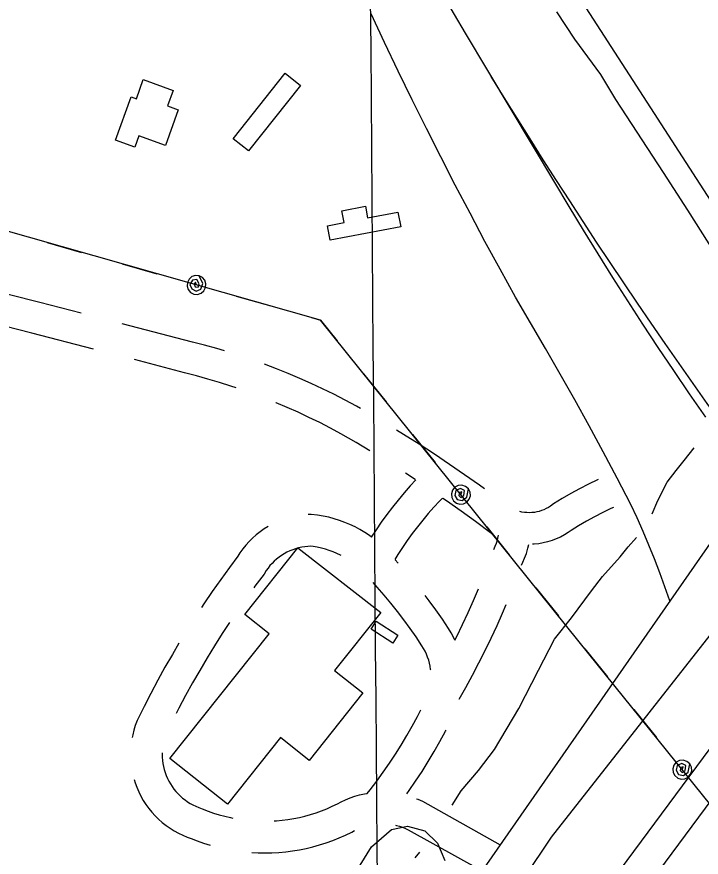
# Model space of a CAD drawing. Extents: x 3535183 to 3573198, y 534952 to 560562.
# Drawn here: x 3560036 to 3560683, y 553996 to 554792 of the extents above; entities that cross this region are included whole.
import ezdxf

# ---------------------------------------------------------------- set-up
doc = ezdxf.new("R2010")
doc.units = 0
for name, color, linetype in [('V-BLDG-OTLN', 7, 'Continuous'), ('V-GRID-MAJR', 7, 'Continuous'), ('V-LEVE-TOET', 7, 'Continuous'), ('V-RAIL-TRAK', 7, 'Continuous'), ('V-ROAD-CNTR', 7, 'Continuous'), ('V-SITE-VEGE', 7, 'Continuous'), ('V-SURV-LINE', 7, 'Continuous'), ('V-TOPO-SHOR', 7, 'Continuous'), ('V-UTIL-LINE', 7, 'Continuous')]:
    doc.layers.add(name, color=color, linetype=linetype)

msp = doc.modelspace()

# ---------------------------------------------------------------- linework, layer by layer
at = {"layer": 'V-BLDG-OTLN'}
for points in [[(3560303.927, 554726.694), (3560254.6520000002, 554664.617), (3560240.129, 554676.143), (3560289.404, 554738.22)], [(3560188.335, 554703.531), (3560176.164, 554669.927), (3560151.004, 554679.041), (3560147.0700000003, 554668.176), (3560128.8000000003, 554674.7930000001), (3560143.685, 554715.8910000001), (3560148.6720000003, 554714.082), (3560155.215, 554732.154), (3560183.555, 554721.889), (3560178.233, 554707.191)], [(3560398.804, 554592.914), (3560332.029, 554580.243), (3560329.457, 554593.799), (3560345.29, 554596.804), (3560343.146, 554608.098), (3560365.338, 554612.309), (3560367.415, 554601.367), (3560396.162, 554606.822)], [(3560379.907, 554227.934), (3560336.264, 554173.128), (3560363.04, 554151.818), (3560312.086, 554088.037), (3560284.985, 554109.609), (3560234.762, 554046.471), (3560180.258, 554089.825), (3560274.179, 554207.895), (3560251.279, 554226.122), (3560301.377, 554289.059)], [(3560375.674, 554219.818), (3560396.097, 554206.572), (3560391.221, 554199.051), (3560370.798, 554212.3)]]:
    msp.add_lwpolyline(points, close=True, dxfattribs=at)
at = {"layer": 'V-GRID-MAJR'}
msp.add_spline([(3560480.4390000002, 540512.311), (3560433.741, 546570.077), (3560387.018, 552630.928), (3560340.296, 558691.794), (3560340.272, 558694.862)], degree=3, dxfattribs=at)
at = {"layer": 'V-LEVE-TOET'}
msp.add_lwpolyline([(3560386.887, 553784.46), (3560541.607, 554015.409), (3560726.282, 554250.503)], dxfattribs=at)
at = {"layer": 'V-RAIL-TRAK'}
msp.add_lwpolyline([(3560418.078, 554847.1240000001), (3560459.921, 554776.169), (3560501.995, 554705.352), (3560544.304, 554634.671), (3560557.731, 554612.059), (3560571.344, 554589.562), (3560585.148, 554567.177), (3560599.133, 554544.909), (3560613.306, 554522.76), (3560627.662, 554500.73), (3560642.203, 554478.818), (3560656.924, 554457.03), (3560671.872, 554434.895), (3560687.021, 554412.895)], dxfattribs=at)
at = {"layer": 'V-ROAD-CNTR'}
for points in [[(3561852.632256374, 555848.059277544), (3560733.598494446, 554353.800266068), (3560047.7458661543, 553368.835236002)], [(3560653.488127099, 554238.7523576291), (3560653.367, 554239.1140000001), (3560648.711, 554252.357), (3560643.858, 554265.527), (3560638.809, 554278.628), (3560633.5670000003, 554291.652), (3560628.129, 554304.5970000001), (3560622.501, 554317.463), (3560616.683, 554330.242), (3560603.631, 554355.076), (3560590.4050000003, 554379.8200000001), (3560577.005, 554404.474), (3560563.433, 554429.033), (3560549.6890000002, 554453.4990000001), (3560535.775, 554477.866), (3560521.69, 554502.139), (3560507.438, 554526.309), (3560492.879, 554552.657), (3560478.519, 554579.111), (3560464.3510000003, 554605.671), (3560450.379, 554632.334), (3560436.606, 554659.1), (3560423.032, 554685.9670000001), (3560409.657, 554712.933), (3560396.48, 554739.998), (3560383.504, 554767.158), (3560370.728, 554794.415)], [(3560096.525434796, 554511.1619497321), (3560057.288348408, 554521.2396821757), (3559999.613509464, 554535.8148505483)], [(3560108.0992283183, 554477.2155979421), (3560049.8816515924, 554492.1683178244), (3560011.2059509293, 554501.9421613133)], [(3560231.904465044, 554475.5181975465), (3560224.712435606, 554477.6661396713), (3560213.2287970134, 554480.8671860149), (3560201.8352383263, 554483.8184138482), (3560135.2619896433, 554501.1896778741)], [(3560243.1495170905, 554440.436709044), (3560238.1272442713, 554442.1373535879), (3560227.290519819, 554445.5868228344), (3560216.391564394, 554448.8418603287), (3560205.4392029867, 554451.8948139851), (3560194.286761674, 554454.7835861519), (3560146.816924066, 554467.1701092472)], [(3560360.5947980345, 554421.1098734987), (3560356.8623747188, 554423.2907400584), (3560346.2154440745, 554428.9743541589), (3560335.5987359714, 554434.3978513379), (3560324.8881168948, 554439.6226683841), (3560314.0810128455, 554444.6557496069), (3560303.18558459, 554449.4888367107), (3560292.205618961, 554454.1223208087), (3560281.1425186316, 554458.5582054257), (3560269.998989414, 554462.7885908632), (3560269.8372242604, 554462.8466793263)], [(3560369.5211120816, 554380.9347258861), (3560356.676829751, 554388.653376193), (3560342.225625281, 554397.0972599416), (3560332.3265559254, 554402.3816458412), (3560322.1972640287, 554407.5561486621), (3560311.977883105, 554412.5413316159), (3560301.664987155, 554417.3442503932), (3560291.27041541, 554421.9551632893), (3560280.790381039, 554426.3776791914), (3560280.615831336, 554426.4476670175)], [(3560477.9753531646, 554344.9239051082), (3560473.371843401, 554348.2662931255), (3560459.242980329, 554358.2566740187), (3560444.9918498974, 554368.0734680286), (3560430.6218550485, 554377.7124339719), (3560416.1295430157, 554387.1724685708), (3560401.524100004, 554396.4508519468), (3560394.900525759, 554400.5447056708)], [(3560413.0949247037, 554353.3275419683), (3560407.839467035, 554347.6633673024), (3560402.0295182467, 554341.0941934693), (3560396.3762340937, 554334.3809837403), (3560390.889395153, 554327.5352109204), (3560385.568979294, 554320.5619414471), (3560380.4161535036, 554313.4595951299), (3560375.4365259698, 554306.234232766), (3560370.9468774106, 554299.3715538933)], [(3560412.5788805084, 554353.664396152), (3560403.3920797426, 554359.6611931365)], [(3560585.7336347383, 554353.7347034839), (3560584.920007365, 554353.3639641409), (3560576.4620193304, 554349.2582355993), (3560568.1037912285, 554344.9491092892), (3560559.8477507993, 554340.4360708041), (3560551.7048209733, 554335.7201003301), (3560543.3301522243, 554330.5978460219), (3560540.5419566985, 554328.5747544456), (3560538.543409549, 554327.3140019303), (3560536.469416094, 554326.1890882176), (3560534.3257643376, 554325.2009601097), (3560532.1243703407, 554324.3568218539), (3560529.86940283, 554323.6569556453), (3560527.574576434, 554323.1069034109), (3560525.2522794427, 554322.7082106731), (3560522.9022857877, 554322.4623303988), (3560520.543261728, 554322.3697503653), (3560518.1818923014, 554322.4319474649), (3560515.8333368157, 554322.6471846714), (3560513.5100981, 554323.0159750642), (3560511.4376425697, 554323.4866985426)], [(3560438.305405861, 554336.2506210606), (3560435.550951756, 554333.422952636), (3560430.0745329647, 554327.5206326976), (3560424.742481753, 554321.4918065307), (3560419.557765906, 554315.3350162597), (3560414.522604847, 554309.0527890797), (3560409.639020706, 554302.652058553), (3560404.9118464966, 554296.1364048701), (3560400.3434740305, 554289.5077672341), (3560395.9361759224, 554282.770965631), (3560393.0929023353, 554278.1879984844)], [(3560485.344923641, 554302.4033654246), (3560483.7939819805, 554303.3547330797), (3560469.5998865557, 554313.9315368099), (3560455.898156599, 554323.8797068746), (3560442.0730196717, 554333.6553259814), (3560438.7817652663, 554335.9224841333)], [(3560600.191853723, 554327.3551283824), (3560597.6919926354, 554326.2160358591), (3560589.8879806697, 554322.4277644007), (3560582.174208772, 554318.4508907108), (3560574.562249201, 554314.2899291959), (3560567.0511790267, 554309.9398996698), (3560559.991847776, 554305.6221539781), (3560557.372043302, 554303.7212455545), (3560553.7145904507, 554301.4139980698), (3560549.914583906, 554299.3529117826), (3560545.9882356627, 554297.5430398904), (3560541.951629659, 554295.9951781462), (3560537.82059717, 554294.7130443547), (3560533.6154235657, 554293.705096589), (3560529.3557205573, 554292.973789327), (3560525.0537142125, 554292.5236696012), (3560523.4482436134, 554292.4606628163)], [(3560371.267058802, 554299.1355398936), (3560369.1978809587, 554300.6607844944), (3560364.772356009, 554303.6119041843), (3560360.210273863, 554306.3482302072), (3560355.5296753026, 554308.865536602), (3560350.7290687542, 554311.1619306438), (3560345.8282123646, 554313.2252061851), (3560340.842020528, 554315.0543986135), (3560335.764099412, 554316.6515705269), (3560330.6189273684, 554318.0007643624), (3560325.421184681, 554319.108801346), (3560320.1700396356, 554319.9693607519), (3560314.011037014, 554320.679394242), (3560311.17869822, 554320.5401725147)], [(3560273.2054788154, 554309.2981514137), (3560269.536977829, 554307.0221323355), (3560265.742290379, 554304.3590006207), (3560262.1050375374, 554301.4885794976), (3560258.635451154, 554298.4174028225), (3560255.3404871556, 554295.1554741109), (3560252.236602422, 554291.7102476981), (3560249.3327203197, 554288.101172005), (3560246.6320096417, 554284.3267880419), (3560244.6895313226, 554281.2573464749), (3560236.686552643, 554270.5561158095), (3560228.4380927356, 554259.1654338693), (3560220.363308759, 554247.6505052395), (3560212.4654559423, 554236.0101194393), (3560210.24750635, 554232.6301501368)], [(3560486.7839169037, 554287.4791263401), (3560488.16696004, 554290.6081682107), (3560489.3237265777, 554293.6846580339), (3560490.3060180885, 554296.8200370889), (3560491.1084265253, 554300.0026590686), (3560491.2974781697, 554300.9834551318)], [(3560342.3299707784, 554281.901056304), (3560341.9443246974, 554282.108463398), (3560338.428931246, 554283.7900693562), (3560334.8357876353, 554285.3027938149), (3560331.169979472, 554286.6476013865), (3560327.453900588, 554287.8164294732), (3560323.6830726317, 554288.8052356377), (3560319.864815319, 554289.619198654), (3560316.0239603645, 554290.2486392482), (3560313.022962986, 554290.594605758), (3560310.8873493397, 554290.4896310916), (3560307.958416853, 554290.18128153), (3560305.055239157, 554289.7068654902), (3560302.1749319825, 554289.0694778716), (3560299.337888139, 554288.2719965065), (3560296.552984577, 554287.3170170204), (3560293.8248604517, 554286.2063362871), (3560291.169296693, 554284.946804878), (3560288.5834538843, 554283.5341541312), (3560286.0750221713, 554281.9778676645), (3560283.665709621, 554280.2869993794), (3560281.354962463, 554278.4634205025), (3560279.1465488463, 554276.5085971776), (3560277.0555128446, 554274.4385258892), (3560275.0853975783, 554272.2517523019), (3560273.2372796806, 554269.954827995), (3560271.5259903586, 554267.5632119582), (3560269.4144686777, 554264.2266535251), (3560260.8494473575, 554252.7738841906), (3560259.8299615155, 554251.3660287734)], [(3560513.21030601, 554272.571046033), (3560514.299114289, 554275.5229861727), (3560515.94903996, 554279.2558317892), (3560517.7002734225, 554283.9133419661), (3560519.187981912, 554288.6619629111), (3560520.1203461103, 554292.3600331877)], [(3560396.3886816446, 554274.5960383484), (3560393.4456202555, 554277.8035829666)], [(3560427.15382722, 554173.8048690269), (3560427.118743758, 554174.1537800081), (3560426.652063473, 554177.1052596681), (3560426.0215555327, 554180.0304414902), (3560425.230923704, 554182.9042636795), (3560424.275777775, 554185.7338347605), (3560423.1646663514, 554188.5080996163), (3560421.900821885, 554191.2111060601), (3560420.48558181, 554193.8411913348), (3560418.843753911, 554196.5201359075), (3560413.3835934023, 554204.7587432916), (3560407.682607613, 554212.951371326), (3560401.7973002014, 554221.0174255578), (3560395.7325354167, 554228.9512484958), (3560389.4937992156, 554236.7426551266), (3560383.080707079, 554244.3950248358), (3560376.496794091, 554251.90180779), (3560372.5675454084, 554256.1841651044)], [(3560450.098950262, 554201.7319509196), (3560451.8156888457, 554205.141043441), (3560457.2948148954, 554216.4789592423), (3560462.5914461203, 554227.905278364), (3560467.704098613, 554239.4148785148), (3560472.2881270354, 554250.204105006)], [(3560450.098950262, 554201.7319509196), (3560448.719178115, 554204.68289394), (3560446.50441819, 554208.7988086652), (3560444.1442460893, 554212.6498640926), (3560438.202406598, 554221.6152567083), (3560432.115392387, 554230.362628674), (3560425.834699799, 554238.9705744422), (3560422.045917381, 554243.9269956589)], [(3560454.1347428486, 554145.8393667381), (3560460.5139852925, 554157.1160908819), (3560466.769940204, 554168.6009644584), (3560472.8382405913, 554180.1863646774), (3560478.7203111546, 554191.866956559), (3560484.411185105, 554203.6430407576), (3560489.91055388, 554215.506721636), (3560495.219901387, 554227.4591214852), (3560498.5730522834, 554235.351285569)], [(3560236.9137209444, 554218.5855246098), (3560229.957109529, 554207.9842318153), (3560222.665706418, 554196.498354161), (3560215.5523396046, 554184.9020126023), (3560208.6182689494, 554173.1983712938), (3560201.863009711, 554161.3901899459), (3560195.289312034, 554149.479849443), (3560188.899416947, 554137.4690494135), (3560186.301946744, 554132.4013068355)], [(3560188.915039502, 554198.7976130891), (3560182.6917310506, 554188.2936287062), (3560175.7089902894, 554176.0878100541), (3560168.9126879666, 554163.774150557), (3560162.306583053, 554151.3569505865), (3560155.8918505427, 554138.8416143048), (3560149.393336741, 554125.6694102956), (3560147.656540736, 554121.0544951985), (3560146.2769928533, 554116.6635844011), (3560145.139655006, 554112.2067787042), (3560144.6143763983, 554109.5444568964)], [(3560367.1010560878, 554056.7901902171), (3560369.8849667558, 554060.26631425), (3560376.1419692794, 554068.4515267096), (3560382.211995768, 554076.7797850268), (3560388.092083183, 554085.2436645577), (3560393.778343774, 554093.837914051), (3560399.2681498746, 554102.5590678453), (3560404.558934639, 554111.4022090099), (3560409.6460191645, 554120.3634157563), (3560414.5313682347, 554129.4389730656), (3560417.745224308, 554135.7482939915)], [(3560404.464845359, 554056.3778793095), (3560406.6560042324, 554059.3842149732), (3560412.923916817, 554068.4063354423), (3560418.985656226, 554077.5680859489), (3560424.8378501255, 554086.8649321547), (3560430.479065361, 554096.2937909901), (3560435.9019808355, 554105.8465842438), (3560441.1086317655, 554115.5190269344), (3560441.697093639, 554116.6742730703)], [(3560173.122043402, 554095.1056639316), (3560173.083665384, 554093.8673988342), (3560173.155616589, 554090.915835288), (3560173.3880250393, 554087.9680823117), (3560173.781125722, 554085.0502456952), (3560174.33798745, 554082.1453228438), (3560175.0505042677, 554079.2717401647), (3560175.9172506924, 554076.4520813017), (3560176.938456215, 554073.6838095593), (3560178.112976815, 554070.9688570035), (3560179.4308006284, 554068.3246063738), (3560180.891849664, 554065.7611294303), (3560182.494066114, 554063.2747964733), (3560184.227225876, 554060.8838806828), (3560186.0898933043, 554058.5903443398), (3560188.0758477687, 554056.4024284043), (3560190.1760520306, 554054.3272358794), (3560192.388704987, 554052.3717227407), (3560194.7060299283, 554050.538054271), (3560197.120527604, 554048.8347615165), (3560199.6218009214, 554047.2670675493), (3560202.212436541, 554045.8362660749), (3560204.8740244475, 554044.5485272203), (3560207.592603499, 554043.4142907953), (3560211.0137429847, 554042.2043990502), (3560216.607626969, 554039.9984165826), (3560221.7730711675, 554038.1759073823), (3560227.002303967, 554036.5393259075), (3560232.2886295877, 554035.0925516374), (3560237.6217859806, 554033.835496), (3560239.791947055, 554033.4066089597)], [(3560146.521948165, 554069.9780582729), (3560147.484749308, 554066.8459186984), (3560149.0775437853, 554062.5281904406), (3560150.901023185, 554058.3131429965), (3560152.9531993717, 554054.1953936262), (3560155.2321503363, 554050.1968705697), (3560157.721933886, 554046.3332035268), (3560160.420774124, 554042.6101193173), (3560163.3221066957, 554039.0376556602), (3560166.4101522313, 554035.6355715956), (3560169.6839479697, 554032.4007641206), (3560173.1332950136, 554029.3522772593), (3560176.737970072, 554026.499945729), (3560180.495472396, 554023.8492384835), (3560184.3921990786, 554021.4069324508), (3560188.417563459, 554019.1837339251), (3560192.5559755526, 554017.1814727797), (3560196.8073965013, 554015.4077092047), (3560200.5062570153, 554014.0996009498), (3560206.1103730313, 554011.8895834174), (3560212.2989288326, 554009.7060926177), (3560218.5596960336, 554007.7466740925), (3560218.6168611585, 554007.7310290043)], [(3560279.0406612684, 554030.68766623), (3560281.2062474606, 554030.8097979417), (3560286.659089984, 554031.3173352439), (3560292.094043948, 554032.0219674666), (3560297.5022613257, 554032.9210596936), (3560302.8699574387, 554034.0113445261), (3560308.197506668, 554035.2974930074), (3560313.4765273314, 554036.7724867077), (3560318.695594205, 554038.4369458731), (3560323.8543823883, 554040.2888652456), (3560328.9433710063, 554042.3248249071), (3560333.952363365, 554044.5404282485), (3560338.874109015, 554046.935380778), (3560342.4034435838, 554048.814663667), (3560346.6457091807, 554050.7914893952), (3560350.9848525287, 554052.534873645), (3560355.409777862, 554054.0456764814), (3560359.911296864, 554055.3150879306), (3560364.469238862, 554056.3427054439), (3560367.1010560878, 554056.7901902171)], [(3560413.7476662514, 554051.754568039), (3560414.9213568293, 554051.3032734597), (3560419.4331240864, 554049.2865632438), (3560492.962110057, 554008.2181193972)], [(3560270.6054463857, 554000.3882336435), (3560276.891209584, 554000.5187736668), (3560283.4417525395, 554000.8882020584), (3560289.9789100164, 554001.4966647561), (3560296.483956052, 554002.3400325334), (3560302.9497386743, 554003.4149403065), (3560309.3780425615, 554004.720655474), (3560315.756493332, 554006.2605069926), (3560322.073472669, 554008.0255132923), (3560328.324405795, 554010.019054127), (3560334.497617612, 554012.2351347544), (3560340.586628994, 554014.6711750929), (3560346.587636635, 554017.3255717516), (3560352.491890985, 554020.1986192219), (3560354.9960994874, 554021.5320479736)], [(3560393.8532712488, 554026.5990079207), (3560394.6512755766, 554026.4318711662), (3560397.6144041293, 554025.6415979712), (3560400.5388964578, 554024.6921699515), (3560403.4086431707, 554023.5887265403), (3560405.9708759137, 554022.4434367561), (3560475.734916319, 553983.4778432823)], [(3560257.925744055, 554000.7835822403), (3560263.775179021, 554000.4828876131), (3560270.0647528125, 554000.3867519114)]]:
    msp.add_lwpolyline(points, dxfattribs=at)
msp.add_arc((3564947.9642276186, 557462.1272903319), 5230.853957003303, 211.42100390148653, 243.78135945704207, dxfattribs=at)
at = {"layer": 'V-SITE-VEGE'}
for points in [[(3561289.785, 555204.144), (3561157.5840000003, 555036.587), (3561115.328, 554980.5480000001), (3561079.893, 554936.155), (3561042.286, 554890.411), (3561013.12, 554853.873), (3560975.789, 554809.759), (3560899.18, 554707.6950000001), (3560880.092, 554681.976), (3560856.649, 554651.385), (3560830.484, 554618.633), (3560807.311, 554588.313), (3560788.223, 554562.321), (3560778.964, 554553.126), (3560767.278, 554548.278), (3560756.154, 554549.403), (3560743.694, 554556.773), (3560729.3540000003, 554570.12), (3560698.812, 554607.406), (3560635.361, 554705.327), (3560421.791, 555036.083), (3560170.782, 555452.46)], [(3560353.935, 553978.238), (3560371.207, 554006.187), (3560389.936, 554022.557), (3560405.2600000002, 554025.866), (3560421.676, 554021.33), (3560433.5870000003, 554009.712), (3560440.626, 553993.256)]]:
    msp.add_lwpolyline(points, dxfattribs=at)
at = {"layer": 'V-SURV-LINE'}
for points in [[(3560065.148803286, 553253.9603616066), (3560835.069346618, 554292.9834652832)], [(3560859.1623466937, 554275.1081283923), (3560089.241803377, 553236.0850247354)]]:
    msp.add_lwpolyline(points, dxfattribs=at)
at = {"layer": 'V-TOPO-SHOR'}
for points in [[(3560546.131, 554796.1950000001), (3560563.109, 554770.304), (3560587.6750000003, 554737.006), (3560602.1240000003, 554713.2), (3560647.091, 554644.309), (3560670.2630000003, 554608.479), (3560690.452, 554576.811), (3560704.679, 554556.003), (3560723.509, 554531.72), (3560738.2090000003, 554514.603), (3560746.708, 554503.962), (3560753.37, 554496.329), (3560752.75, 554491.454)], [(3560636.649, 554321.237), (3560641.994, 554333.9), (3560651.048, 554351.392), (3560659.386, 554362.199), (3560667.029, 554371.855), (3560676.521, 554383.814)], [(3560447.323, 554045.672), (3560455.9, 554059.247), (3560472.338, 554078.326), (3560487.6240000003, 554098.333), (3560510.582, 554136.9890000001), (3560529.153, 554173.355), (3560544.2430000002, 554202.813), (3560560.453, 554223.0480000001), (3560579.217, 554248.3470000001), (3560589.87, 554262.144), (3560606.304, 554280.531), (3560613.947, 554290.189), (3560621.815, 554298.922)], [(3560412.565, 553995.761), (3560416.964, 554001.047)]]:
    msp.add_lwpolyline(points, dxfattribs=at)
at = {"layer": 'V-UTIL-LINE'}
for points in [[(3562105.787750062, 552210.809552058), (3561772.9414157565, 552658.0546575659), (3560776.1274093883, 553941.5310906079), (3560567.7188262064, 554200.24457318), (3560322.7713161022, 554504.6309644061), (3559924.3161130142, 554617.602738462), (3559434.9460917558, 554801.2673711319)], [(3560064.1008334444, 554577.9698177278), (3560096.8117680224, 554568.6958362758)], [(3560135.2946910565, 554557.784858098), (3560168.0056256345, 554548.5108766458)], [(3560205.52755059, 554537.871897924), (3560204.598552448, 554540.594892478), (3560203.225555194, 554538.715896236), (3560204.178553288, 554536.140901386), (3560207.066547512, 554535.65890235), (3560208.146545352, 554538.879895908), (3560205.96254972, 554543.0278876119), (3560201.7455581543, 554542.3758889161), (3560199.2225632, 554538.2188972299), (3560201.251559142, 554534.1139054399), (3560205.1855512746, 554531.9909096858), (3560209.6015424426, 554533.931905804), (3560211.411538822, 554539.130895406), (3560207.98254568, 554546.5308806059), (3560204.48255268, 554546.8118800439), (3560201.1405593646, 554545.730882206), (3560198.4675647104, 554543.45388676), (3560196.8695679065, 554540.326893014), (3560196.588568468, 554536.826900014), (3560197.6695663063, 554533.4859066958), (3560199.9465617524, 554530.8119120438), (3560203.0725555, 554529.2139152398), (3560206.573548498, 554528.932915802), (3560209.914541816, 554530.01391364), (3560212.5875364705, 554532.290909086), (3560214.186533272, 554535.417902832), (3560214.466532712, 554538.9178958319), (3560213.386534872, 554542.2588891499), (3560211.109539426, 554544.932883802), (3560207.98254568, 554546.5308806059)], [(3560243.0474755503, 554527.2349191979), (3560275.7584101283, 554517.9609377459)], [(3560314.2413331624, 554507.0499595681), (3560322.7713161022, 554504.6309644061), (3560338.528284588, 554485.050003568)], [(3560363.6052344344, 554453.888065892), (3560384.9211918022, 554427.4001188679)], [(3560409.9981416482, 554396.2371811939), (3560431.314099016, 554369.74923417)], [(3560455.766050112, 554339.36429494), (3560456.5830484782, 554342.1232894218), (3560454.376052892, 554341.3842909), (3560453.6630543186, 554338.7322962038), (3560455.7400501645, 554336.6683003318), (3560458.485044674, 554338.671296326), (3560459.103043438, 554343.318287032), (3560455.286051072, 554345.225283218), (3560450.823059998, 554343.2942870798), (3560450.1040614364, 554338.772296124), (3560452.084057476, 554334.7643041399), (3560456.8090480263, 554333.793306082), (3560461.293039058, 554336.9872996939), (3560462.77703609, 554345.0062836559), (3560460.0840414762, 554347.2602791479), (3560456.734048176, 554348.3122770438), (3560453.236055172, 554348.0012776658), (3560450.123061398, 554346.376280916), (3560447.870065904, 554343.6832863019), (3560446.8180680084, 554340.3322930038), (3560447.129067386, 554336.8343), (3560448.754064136, 554333.721306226), (3560451.4470587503, 554331.4683107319), (3560454.79705205, 554330.416312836), (3560458.2960450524, 554330.7273122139), (3560461.408038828, 554332.352308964), (3560463.66203432, 554335.0453035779), (3560464.713032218, 554338.396296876), (3560464.403032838, 554341.8942898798), (3560462.77703609, 554345.0062836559)], [(3560480.2150012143, 554308.9823557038), (3560501.530958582, 554282.49440868)], [(3560526.607908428, 554251.3314710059), (3560547.923865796, 554224.8435239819)], [(3560573.003815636, 554193.6835863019), (3560594.332772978, 554167.2056392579)], [(3560619.4257227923, 554136.0557015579), (3560640.754680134, 554109.577754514)], [(3560665.222631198, 554079.2058152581), (3560666.0386295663, 554081.9648097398), (3560663.8326339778, 554081.22481122), (3560663.120635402, 554078.5728165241), (3560665.198631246, 554076.5098206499), (3560667.9426257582, 554078.5138166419), (3560668.558624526, 554083.160807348), (3560664.740632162, 554085.0668035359), (3560660.2776410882, 554083.1328074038), (3560659.560642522, 554078.610816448), (3560661.5436385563, 554074.6038244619), (3560666.268629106, 554073.6348263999), (3560670.75162014, 554076.8318200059), (3560672.23161718, 554084.8518039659), (3560669.537622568, 554087.1037994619), (3560666.18662927, 554088.1537973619), (3560662.6886362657, 554087.840797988), (3560659.5766424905, 554086.2138012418), (3560657.324646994, 554083.5198066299), (3560656.2746490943, 554080.1688133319), (3560656.58664847, 554076.670820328), (3560658.213645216, 554073.5598265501), (3560660.9076398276, 554071.3068310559), (3560664.2596331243, 554070.2568331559), (3560667.75662613, 554070.56983253), (3560670.8686199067, 554072.1968292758), (3560673.1206154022, 554074.8908238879), (3560674.1716133, 554078.2418171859), (3560673.858613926, 554081.7398101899), (3560672.23161718, 554084.8518039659)]]:
    msp.add_lwpolyline(points, dxfattribs=at)

doc.saveas('drawing.dxf')
